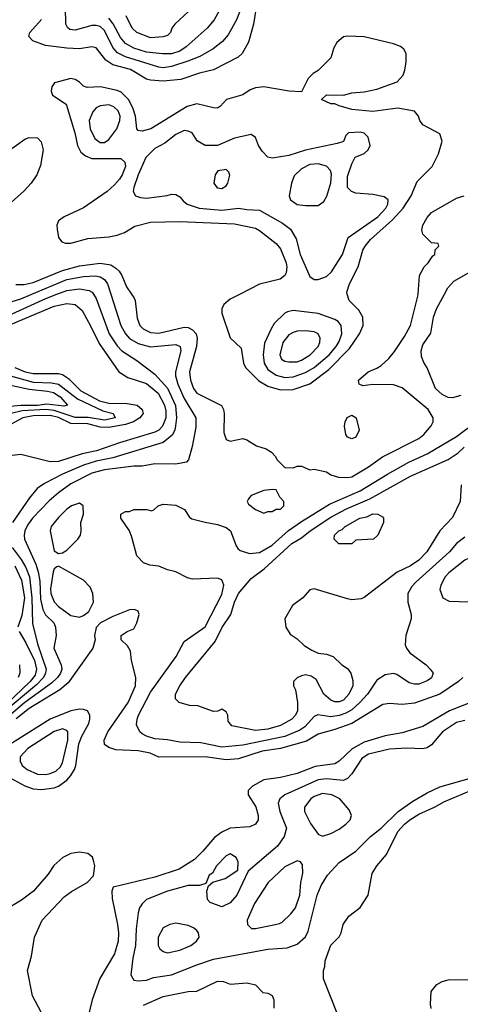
# Model space of a CAD drawing. Header units: inches. Extents: x 1793402 to 1900366, y 320852 to 470679.
# Tile 419 of 604: x 1846465 to 1848568, y 446609 to 451311. Entities that reach past the tile are written whole.
import ezdxf

# ---------------------------------------------------------------- set-up
doc = ezdxf.new("R2010")
doc.units = ezdxf.units.IN
doc.header["$MEASUREMENT"] = 0
doc.layers.add('B8444', color=7, linetype='Continuous')
doc.layers.add('B8445', color=7, linetype='Continuous')

msp = doc.modelspace()

# ---------------------------------------------------------------- linework, layer by layer
at = {"layer": 'B8444', "color": 4}
for points, elevation in [([(1845785.9, 450000), (1845790.4, 449950), (1845810, 449926.4), (1845850, 449910.3), (1845890, 449902.3), (1845930, 449905.2), (1846050, 449935.2), (1846090, 449940.2), (1846150, 449932.7), (1846230, 449901.5), (1846370, 449893.8), (1846430, 449906.5), (1846590, 449980.2), (1846643.1, 450000)], 408), ([(1845847.8, 450000), (1845850.3, 449990.3), (1845886.6, 449966.6), (1845930, 449958.9), (1846070, 449986.7), (1846110, 449989), (1846190, 449979.5), (1846270, 449950.4), (1846370, 449947), (1846470, 449978), (1846522.5, 450000)], 412), ([(1846900.4, 450000), (1846948.5, 449850), (1846970.3, 449810.3), (1846989.1, 449789.1), (1847030, 449764.9), (1847090, 449748.4), (1847210, 449760.5), (1847230.6, 449750), (1847234.4, 449730), (1847208.4, 449630), (1847208.5, 449610), (1847220.3, 449570), (1847250, 449502), (1847306, 449410), (1847305.4, 449365.4), (1847287.7, 449272.3), (1847271.1, 449208.9), (1847262, 449198), (1847210, 449189), (1847110, 449189.2), (1847050, 449179.3), (1847010, 449178.4), (1846870, 449160.5), (1846810, 449144.7), (1846710, 449093.6), (1846650, 449051.8), (1846606.4, 449013.6), (1846526, 448930), (1846502.5, 448897.5), (1846490.4, 448870), (1846486.4, 448850), (1846488.4, 448830), (1846541.7, 448710), (1846553.5, 448673.5), (1846560.8, 448630), (1846564.2, 448544.2), (1846574.9, 448494.9), (1846589.1, 448469.1), (1846627.7, 448430), (1846636.3, 448410), (1846639.1, 448370), (1846628, 448310), (1846663, 448230), (1846666, 448210), (1846660.4, 448190), (1846646.4, 448170), (1846617.3, 448142.7), (1846490, 448050.8), (1846424.9, 447995.1)], 412), ([(1846816.7, 450000), (1846830, 449978.8), (1846892.2, 449810), (1846930, 449753.4), (1846953.4, 449730), (1847023.9, 449683.9), (1847110, 449618), (1847171.1, 449551.1), (1847209.1, 449469.1), (1847213.4, 449410), (1847209, 449371), (1847204.9, 449350), (1847192.9, 449327.1), (1847150, 449291.6), (1846910, 449219.1), (1846830, 449202.7), (1846770, 449183.5), (1846670, 449140.5), (1846583.9, 449096.1), (1846548.5, 449071.5), (1846512.1, 449027.9), (1846430.4, 448910)], 408), ([(1846999, 450000), (1847010, 449984.7), (1847016.3, 449970), (1847025.3, 449885.3), (1847039.1, 449850), (1847054.7, 449834.7), (1847090, 449817.6), (1847130, 449813.7), (1847250, 449843.1), (1847270, 449840.4), (1847290.3, 449830.3), (1847308, 449810), (1847312.2, 449790), (1847308.5, 449750), (1847274.9, 449630), (1847280.3, 449590), (1847294.4, 449550), (1847310, 449528), (1847428.1, 449468.1), (1847437.3, 449450), (1847440.7, 449430), (1847439.8, 449339.8), (1847450, 449306), (1847470, 449298.8), (1847530.9, 449310.9), (1847550, 449304.7), (1847595.3, 449275.3), (1847642, 449262), (1847666.4, 449246.4), (1847685.4, 449225.4), (1847692, 449210), (1847730, 449172), (1847770, 449171.3), (1847790, 449178), (1847810, 449178), (1847850, 449162), (1847870, 449164.7), (1847930, 449151.3), (1847950, 449138), (1847986.4, 449126.4), (1848030, 449124), (1848050, 449127.7), (1848130, 449174.8), (1848197, 449223), (1848370, 449310.8), (1848394, 449330), (1848428.9, 449371.1), (1848438, 449390), (1848439, 449410), (1848414, 449450), (1848290, 449552.7), (1848250, 449566.6), (1848150.8, 449569.2), (1848103.1, 449563.1), (1848086, 449570), (1848082, 449590), (1848128.7, 449630), (1848170, 449646), (1848190, 449658.8), (1848226.5, 449693.5), (1848254.3, 449725.7), (1848302.3, 449797.7), (1848329.6, 449850), (1848366, 449990), (1848366.8, 450000)], 416), ([(1847517.1, 450000), (1847470, 449976), (1847438.8, 449950), (1847430.7, 449930), (1847430.6, 449910), (1847470, 449792), (1847522.8, 449742.8), (1847533.4, 449670), (1847542.8, 449650), (1847606.8, 449586.8), (1847650, 449560.3), (1847710, 449542.6), (1847770, 449544.2), (1847850, 449572), (1847940, 449640), (1848038.6, 449741.4), (1848087, 449810), (1848103.7, 449850), (1848102.7, 449890), (1848083.3, 449923.3), (1848037.2, 449970), (1848028.8, 450000)], 424), ([(1848570, 449516), (1848530, 449504.5), (1848510, 449506.6), (1848481, 449521), (1848449.7, 449549.7), (1848409.1, 449649.1), (1848393.6, 449673.6), (1848382.7, 449702.7), (1848381.2, 449730), (1848390, 449758), (1848426.8, 449813.2), (1848440.7, 449890), (1848454.5, 449930), (1848492.8, 450000)], 412), ([(1846430, 449857.7), (1846630, 449943.1), (1846690, 449955.8), (1846730.3, 449950.3), (1846762.8, 449922.8), (1846805.5, 449845.5), (1846843.8, 449763.8), (1846938.8, 449630), (1846982, 449602), (1847070, 449573.4), (1847126.8, 449526.8), (1847156.9, 449470), (1847163.4, 449443.4), (1847162, 449410), (1847147.4, 449370), (1847130, 449351.2), (1847110, 449340.4), (1846941, 449290), (1846831.9, 449251.9), (1846763, 449237), (1846650, 449201.6), (1846610, 449199.5), (1846470, 449234.5), (1846430, 449229.5)], 404), ([(1846442, 449650), (1846490.8, 449630), (1846530, 449620.9), (1846650, 449620.8), (1846670, 449616), (1846697.5, 449597.5), (1846757.7, 449537.7), (1846846.4, 449490), (1846890, 449479.2), (1846978.5, 449478.5), (1847026, 449470), (1847050.4, 449450), (1847053.7, 449430), (1847039.3, 449410), (1847008, 449390), (1846970, 449377.1), (1846890, 449363.7), (1846850, 449364.2), (1846790, 449381.1), (1846710, 449382.9), (1846650, 449410.6), (1846610, 449421.1), (1846530, 449419.4), (1846480.5, 449410), (1846390, 449360.7)], 396), ([(1846410, 449612.7), (1846530, 449579.3), (1846617.2, 449577.2), (1846650, 449570.3), (1846740.9, 449500.9), (1846862.2, 449442.2), (1846912, 449430), (1846921, 449410), (1846870, 449398.3), (1846791.8, 449411.8), (1846730, 449410.7), (1846630, 449444.9), (1846590, 449449.3), (1846477.5, 449442.5), (1846370, 449417.3)], 392), ([(1846430, 449564.7), (1846510, 449545.8), (1846597.6, 449537.6), (1846627.3, 449530), (1846657.6, 449510), (1846694, 449470), (1846675.1, 449464.9), (1846595.5, 449475.5), (1846550, 449468.7), (1846470, 449468.5), (1846350, 449458)], 388), ([(1848590, 448839.3), (1848550.4, 448809.6), (1848516.3, 448770), (1848355.1, 448624.9), (1848336.1, 448603.9), (1848317.3, 448570), (1848317.3, 448530), (1848334, 448470), (1848334, 448450), (1848307.3, 448370), (1848305.2, 448325.2), (1848310.8, 448310), (1848327.9, 448287.9), (1848404.7, 448230), (1848424.7, 448210), (1848438, 448190), (1848430, 448168.7), (1848410, 448154), (1848370, 448137.2), (1848350, 448137.2), (1848324.1, 448144.1), (1848264.7, 448184.7), (1848250, 448189), (1848210, 448182.7), (1848170, 448157.2), (1848125.5, 448090), (1848089, 448051), (1848050, 448015.1), (1848021.1, 447998.9), (1847990, 447988.2), (1847950, 447982.4), (1847888.4, 447991.6), (1847870, 447983.7), (1847825.5, 447934.5), (1847802.6, 447917.4), (1847730, 447888.4), (1847530, 447846.9), (1847430, 447837.4), (1847330, 447858), (1847230, 447860.7), (1847170, 447872), (1847110, 447876.2), (1847070, 447889.4), (1847050, 447901.2), (1847039, 447910), (1847023.2, 447943.2), (1847025.2, 447970), (1847032.7, 447990), (1847090, 448098.8), (1847212.7, 448270), (1847250, 448342), (1847350, 448411), (1847430, 448566), (1847439.3, 448610), (1847430, 448635.3), (1847410, 448644), (1847290, 448639), (1847265.6, 448645.6), (1847210, 448674), (1847170, 448684), (1847130, 448701.2), (1847085.6, 448705.6), (1847056.5, 448716.5), (1847024, 448750), (1847000.2, 448840.2), (1846988.7, 448870), (1846948, 448930), (1846948, 448950), (1846970, 448962), (1846990, 448962), (1847010, 448971.3), (1847071.3, 448971.3), (1847094.6, 448965.4), (1847106, 448970), (1847126, 448990), (1847150, 448998), (1847210, 448992), (1847251.1, 448971.1), (1847275.3, 448935.3), (1847287.5, 448927.5), (1847350.6, 448910.6), (1847410, 448900.7), (1847450, 448886), (1847470.8, 448870), (1847498.5, 448798.5), (1847505.5, 448785.5), (1847516.8, 448776.8), (1847562.5, 448762.5), (1847610, 448766), (1847670, 448801.3), (1847748.7, 448871.3), (1847810, 448914.9), (1847943.3, 448996.7), (1848090, 449061.1), (1848219.8, 449140.2), (1848322.9, 449197.1), (1848410, 449238.4), (1848550, 449320.4), (1848650, 449395.5)], 412), ([(1848572, 449090), (1848567.3, 449010), (1848530, 448934), (1848470.7, 448870), (1848407.7, 448770), (1848370, 448729.6), (1848330, 448702.9), (1848266.9, 448673.1), (1848110, 448552.3), (1848094.2, 448545.8), (1848050, 448540.7), (1848030, 448544.5), (1847870, 448593.2), (1847850, 448589), (1847816, 448550), (1847766.6, 448513.4), (1847730.8, 448450), (1847736, 448410), (1847756.3, 448376.3), (1847790, 448354), (1847823, 448323), (1847859.8, 448299.8), (1847890, 448286), (1847930, 448281), (1847962, 448270), (1848002, 448230), (1848030, 448212), (1848046, 448190), (1848054.9, 448154.9), (1848054.9, 448130), (1848036.4, 448090), (1848010, 448062), (1847990, 448054), (1847970, 448054), (1847950, 448062), (1847917.2, 448090), (1847880.4, 448160.4), (1847856.4, 448176.4), (1847830, 448182), (1847810, 448178), (1847790, 448168), (1847772, 448150), (1847772, 448130), (1847782, 448110), (1847790.6, 448050.6), (1847790.4, 448010), (1847782, 447990), (1847764, 447970), (1847710, 447940.5), (1847650, 447923.1), (1847590, 447916.9), (1847478, 447938), (1847460.4, 447960.4), (1847458, 447990), (1847450, 448006), (1847430, 448018), (1847411.6, 448008.4), (1847390, 448008), (1847314.6, 448034.6), (1847276.4, 448036.4), (1847226, 448050), (1847208.4, 448068.4), (1847208.7, 448090), (1847229, 448130), (1847257.2, 448170), (1847398.3, 448341.7), (1847430, 448406), (1847472.7, 448470), (1847489.6, 448530), (1847509.7, 448570.3), (1847570, 448642.8), (1847632.2, 448687.8), (1847764.5, 448810), (1847810, 448836.4), (1847852, 448870), (1847950, 448934.9), (1848025.2, 448974.8), (1848136.6, 449023.4), (1848330, 449130.4), (1848509.6, 449210.4), (1848558, 449242), (1848586.6, 449270)], 408), ([(1846428.7, 448790), (1846472.6, 448732.6), (1846495.1, 448695.1), (1846511.5, 448650), (1846523.5, 448550), (1846527, 448427), (1846550.3, 448330), (1846591.8, 448210), (1846588.9, 448190), (1846579, 448170), (1846545, 448135), (1846382.1, 447997.9)], 408), ([(1846442.6, 448702.6), (1846473.9, 448633.9), (1846487.5, 448550), (1846475.1, 448464.9), (1846457, 448410)], 404), ([(1848580.5, 448170), (1848559.1, 448150), (1848470, 448089.8), (1848350, 448046.3), (1848290, 448040.5), (1848230, 448045.6), (1848198.8, 448041.2), (1848050, 447949.7), (1847970, 447921.1), (1847890, 447899.6), (1847833.7, 447866.3), (1847710, 447831), (1847622.6, 447817.4), (1847510, 447781.3), (1847450, 447776.3), (1847350, 447791.2), (1847130, 447789.5), (1847088, 447808), (1847030, 447819.6), (1846924.8, 447824.8), (1846890, 447835.1), (1846869.7, 447849.7), (1846867.8, 447870), (1846885.1, 447910), (1846982.4, 448050), (1847017.6, 448130), (1847019.5, 448170), (1846999.3, 448250), (1846994.6, 448294.6), (1846980.4, 448320.4), (1846948.7, 448350), (1846948.7, 448370), (1846978, 448390), (1847010, 448402), (1847024, 448430), (1847035.3, 448470), (1847030, 448486), (1847013.6, 448493.6), (1846990, 448493.2), (1846910, 448461.2), (1846851.3, 448430), (1846830.9, 448409.1), (1846822.8, 448370), (1846826, 448350), (1846814.8, 448310), (1846696.4, 448143.6), (1846657.1, 448110), (1846510, 448022.3), (1846448.2, 447971.8)], 416), ([(1846462, 448390), (1846495.1, 448335.1), (1846536.5, 448250), (1846545.4, 448210), (1846538.9, 448181.1), (1846515.8, 448150), (1846400, 448040)], 404), ([(1846463.8, 448230), (1846466, 448190), (1846457.4, 448170)], 396), ([(1848690, 448079.5), (1848516.3, 448010), (1848390, 447936.3), (1848290, 447906), (1848210, 447891.5), (1848110, 447861.3), (1848051.3, 447828.7), (1847990, 447769.3), (1847970, 447757), (1847874.7, 447745.3), (1847790, 447711.8), (1847710, 447692.3), (1847630, 447680.7), (1847576, 447650), (1847556, 447630), (1847556, 447610), (1847592.1, 447552.1), (1847604, 447510), (1847602.8, 447490), (1847590, 447469), (1847564, 447456), (1847470, 447449.6), (1847430, 447431.8), (1847394.4, 447405.6), (1847339.9, 447340.1), (1847299.9, 447300.1), (1847226, 447254), (1847110, 447216.9), (1846911.6, 447168.4), (1846904.7, 447150), (1846906.4, 447113.6), (1846932.7, 446990), (1846937.1, 446950), (1846934.9, 446910), (1846918, 446850), (1846848.3, 446731.7), (1846810.8, 446630), (1846792, 446550)], 424), ([(1848590, 447963.7), (1848550, 447954), (1848482.8, 447910), (1848430, 447848.7), (1848410, 447834), (1848390, 447829), (1848312.1, 447832.1), (1848230, 447827.6), (1848130, 447804.2), (1848097.7, 447782.3), (1848050, 447709.2), (1848030, 447686.6), (1848010, 447678.4), (1847930, 447686.3), (1847890, 447681.3), (1847730.8, 447610), (1847707.3, 447590), (1847699.1, 447570), (1847706, 447530), (1847739.1, 447450), (1847727.3, 447410), (1847695.6, 447364.4), (1847556, 447244), (1847501, 447130), (1847470, 447094), (1847430, 447074), (1847374.6, 447094.6), (1847362, 447110), (1847358, 447150), (1847366, 447174), (1847387.3, 447192.7), (1847446, 447210), (1847506, 447250), (1847508, 447290), (1847498, 447310), (1847470, 447328), (1847450, 447318), (1847404.7, 447270), (1847384.7, 447235.3), (1847370, 447226), (1847354, 447186), (1847323.6, 447176.4), (1847270, 447176), (1847170, 447149.3), (1847070.6, 447109.4), (1847050, 447089), (1847037.3, 447070), (1847030, 447046), (1847020.5, 446970), (1847018.4, 446890), (1847005.5, 446830), (1846996, 446750), (1847010, 446724.7), (1847030, 446721), (1847070, 446724.9), (1847103.3, 446736.7), (1847190, 446750.4), (1847310, 446798), (1847390, 446823.8), (1847650, 446873), (1847741.2, 446878.8), (1847790, 446896), (1847829.5, 446930.5), (1847842.5, 446957.5), (1847885.1, 447130), (1847904.4, 447175.6), (1847933.8, 447226.2), (1847990, 447286.8), (1848070, 447340.7), (1848139.3, 447410), (1848190, 447450.5), (1848271, 447529), (1848341.5, 447578.6), (1848410, 447619.1), (1848470, 447648), (1848610, 447687.2)], 428), ([(1847981.5, 446561.5), (1847915.3, 446730), (1847915.3, 446770), (1847922, 446790), (1847923.1, 446816.9), (1847950, 446892), (1847990, 446932), (1847999, 446950), (1848008.7, 446990), (1848035.3, 447030), (1848090, 447072), (1848128.7, 447130), (1848146.8, 447233.2), (1848169.2, 447270), (1848215.9, 447324.1), (1848270, 447434), (1848302, 447470), (1848326.6, 447490), (1848370, 447516.4), (1848448.2, 447551.8), (1848490, 447575.8), (1848610, 447627)], 424), ([(1846570, 446568.7), (1846526.6, 446650), (1846502.7, 446770), (1846521.5, 446838.5), (1846535.1, 446930), (1846573.2, 447010), (1846677.5, 447122.5), (1846712.5, 447147.5), (1846788, 447190), (1846818, 447222), (1846824, 447270), (1846819, 447290), (1846812, 447312), (1846790, 447329), (1846750, 447336), (1846710, 447329.2), (1846671.3, 447310), (1846628.1, 447271.9), (1846601, 447230), (1846530.7, 447149.3), (1846473.7, 447106.3), (1846390, 447055.3)], 424), ([(1847055.3, 446604.7), (1847150, 446645.5), (1847270, 446670.7), (1847310, 446671), (1847410, 446718.8), (1847437.3, 446717.3), (1847470, 446704.7), (1847550.8, 446710.8), (1847590, 446702), (1847626, 446666), (1847650, 446662), (1847670.9, 446650.9), (1847678, 446630), (1847678, 446590)], 424), ([(1848429.5, 446589.5), (1848426, 446610), (1848429, 446670), (1848456.5, 446703.5), (1848482, 446718), (1848510, 446726), (1848610, 446727.3), (1848730, 446714.8), (1848830, 446716), (1848866.4, 446706.4), (1848890.8, 446690.8), (1848916, 446650), (1848911, 446590)], 416)]:
    msp.add_lwpolyline(points, dxfattribs=dict(at, elevation=elevation))
for points, elevation in [([(1847770, 449922), (1847743.6, 449916.4), (1847730, 449908.7), (1847680.4, 449859.6), (1847664.9, 449835.1), (1847634.2, 449765.8), (1847626.4, 449710), (1847632.4, 449670), (1847650, 449640.5), (1847690, 449614), (1847730, 449602), (1847770, 449605.7), (1847830, 449625.7), (1847870, 449650.3), (1847941.6, 449710), (1847975.1, 449750), (1847990, 449774.8), (1848002.9, 449810), (1847999.5, 449850), (1847985.2, 449870), (1847970, 449879.5), (1847890, 449907)], 428), ([(1847830, 449825.1), (1847790, 449822.9), (1847770, 449817), (1847750, 449806), (1847720.5, 449770), (1847706, 449710), (1847714.8, 449690), (1847730, 449680.5), (1847750, 449676.4), (1847790, 449677.6), (1847810, 449684.4), (1847852, 449710), (1847889.4, 449750), (1847898, 449770), (1847899.3, 449790), (1847889, 449810), (1847870, 449820.9)], 432), ([(1848050, 449308.7), (1848030, 449318), (1848022, 449330), (1848015.3, 449370), (1848018, 449390), (1848028.4, 449411.6), (1848050, 449422), (1848071.3, 449410), (1848084.7, 449350), (1848070, 449318)], 416), ([(1847670, 449068), (1847630, 449062), (1847570, 449038), (1847556.9, 449023.1), (1847551.3, 449010), (1847556.9, 448996.9), (1847590, 448971.3), (1847630, 448954), (1847650, 448962), (1847670, 448962), (1847690, 448974), (1847710, 448974), (1847726, 448990), (1847726, 449010), (1847706, 449030), (1847690, 449066)], 416), ([(1846750, 449002), (1846712, 448990), (1846690, 448973.2), (1846650, 448933.2), (1846616, 448890), (1846611, 448870), (1846630, 448774), (1846650, 448762), (1846670, 448764.7), (1846690, 448778), (1846742, 448830), (1846755.3, 448850), (1846759, 448870), (1846757.2, 448910), (1846769, 448950), (1846768.7, 448988.7)], 416), ([(1848050, 448808), (1847988.4, 448808.4), (1847966, 448830), (1847968, 448850), (1847988, 448870), (1848004, 448876), (1848018, 448890), (1848088.7, 448930), (1848122.7, 448937.3), (1848150.9, 448950.9), (1848174, 448950), (1848196.9, 448936.9), (1848202, 448930), (1848202, 448910), (1848174, 448850), (1848154, 448830), (1848070, 448826)], 404), ([(1848630, 448739.5), (1848610, 448739.5), (1848590, 448729.5), (1848513.4, 448670), (1848496.3, 448650), (1848474.8, 448610), (1848471, 448590), (1848484.7, 448550), (1848514.4, 448534.4), (1848610, 448530.4), (1848650, 448535.5), (1848670, 448543), (1848750, 448578.8), (1848870, 448591), (1848908, 448610), (1848908, 448630), (1848884.7, 448644.7), (1848866, 448650), (1848830, 448654.5), (1848770, 448649), (1848732.9, 448652.9), (1848710, 448669), (1848676, 448710), (1848650, 448732)], 416), ([(1846650, 448702), (1846642, 448698), (1846630, 448688), (1846625.2, 448674.8), (1846612.3, 448592.3), (1846614, 448570), (1846630, 448530.8), (1846650, 448508.2), (1846710, 448464.9), (1846750, 448457.3), (1846770, 448466), (1846795.9, 448484.1), (1846817, 448530), (1846814, 448570), (1846801, 448601), (1846770, 448635.1)], 416), ([(1846750, 448017.6), (1846710, 448009.7), (1846610, 447971.2), (1846387.3, 447830), (1846338.8, 447790), (1846326, 447770), (1846331, 447750), (1846348.3, 447728.3), (1846490, 447652.4), (1846530, 447638.4), (1846570, 447634.4), (1846630, 447642.4), (1846650, 447650.4), (1846690, 447679.3), (1846710, 447702), (1846726, 447730), (1846732.8, 447750), (1846746.9, 447853.1), (1846761.1, 447890), (1846794.7, 447950), (1846799.6, 447970), (1846799.5, 447990), (1846788.7, 448010), (1846770, 448017)], 424), ([(1846670, 447923.7), (1846630, 447911.6), (1846504, 447830), (1846467.7, 447790), (1846467.7, 447770), (1846477.3, 447750), (1846500.7, 447730), (1846550, 447708.5), (1846590, 447706.7), (1846610, 447710.4), (1846637, 447723), (1846657.8, 447742.2), (1846670, 447762.8), (1846694.7, 447870), (1846695.1, 447910), (1846690, 447917.2)], 428), ([(1847910, 447615.1), (1847870, 447602), (1847854, 447590), (1847824, 447550), (1847824, 447530), (1847852.8, 447472.8), (1847890, 447422), (1847910, 447412), (1847950, 447424.7), (1847990, 447446), (1848022, 447470), (1848042, 447490), (1848048, 447510), (1848038, 447538), (1847993.2, 447590), (1847955.3, 447610)], 432), ([(1847790, 447294), (1847730, 447265.2), (1847650.7, 447190), (1847585.5, 447090), (1847551.3, 447010), (1847552, 446990), (1847571.6, 446971.6), (1847591.3, 446971.3), (1847670, 446987.7), (1847705.4, 446994.6), (1847718.3, 447001.7), (1847759.3, 447040.7), (1847780.9, 447070), (1847802.9, 447130), (1847807, 447190), (1847816, 447236), (1847814.6, 447274.6), (1847806, 447290)], 432), ([(1847210, 446996), (1847182, 446990), (1847150, 446974), (1847126.8, 446930), (1847126.8, 446890), (1847134.4, 446874.4), (1847150, 446861), (1847170, 446854.8), (1847230, 446867.3), (1847282, 446890), (1847308.7, 446910), (1847322, 446930), (1847319, 446950), (1847310, 446962), (1847294.8, 446974.8), (1847270, 446985.2)], 432)]:
    msp.add_lwpolyline(points, close=True, dxfattribs=dict(at, elevation=elevation))
at = {"layer": 'B8445', "color": 4}
for points, elevation in [([(1847524.7, 451375.3), (1847500.5, 451310), (1847460.9, 451239.1), (1847433.8, 451206.2), (1847388.5, 451171.5), (1847324.4, 451135.6), (1847267.9, 451112.1), (1847190, 451087.8), (1847150, 451081.3), (1847130, 451084.2), (1846970, 451134), (1846932.1, 451152.1), (1846910, 451178), (1846870, 451259.5), (1846850, 451277.6), (1846830, 451283.6), (1846810, 451282.9), (1846730, 451261.2), (1846704.1, 451264.1), (1846692.9, 451272.9), (1846685.2, 451290), (1846684.5, 451370)], 412), ([(1847434.4, 451385.6), (1847393.4, 451310), (1847360.7, 451270), (1847259.3, 451180.7), (1847230, 451160.5), (1847190, 451148.4), (1847147, 451147), (1847070, 451156), (1847010, 451175.1), (1846970, 451196.9), (1846945.8, 451225.8), (1846910.8, 451290.8), (1846890, 451318.7)], 408), ([(1847590.4, 451350), (1847580.5, 451290), (1847557.1, 451202.9), (1847526.8, 451150), (1847508.1, 451131.9), (1847390, 451071.8), (1847323.9, 451056.1), (1847234.4, 451025.6), (1847150, 451017.4), (1847090, 451021.6), (1847070, 451027.3), (1846993.6, 451073.6), (1846910, 451095.8), (1846877, 451117), (1846830, 451176), (1846810, 451180.9), (1846750, 451171.5), (1846690, 451174.7), (1846587.7, 451187.7), (1846528, 451210), (1846508.7, 451230), (1846514, 451250), (1846570, 451311.3)], 416), ([(1847271.3, 451350), (1847206, 451290), (1847191, 451270), (1847184.7, 451250), (1847170, 451235.3), (1847150, 451229.2), (1847090, 451223.7), (1847024, 451250), (1847001.2, 451270), (1846973.2, 451330)], 404), ([(1848028.8, 450000), (1848026, 450010), (1848039.5, 450050), (1848080.7, 450130), (1848103.6, 450210), (1848113.6, 450230), (1848139.5, 450260.5), (1848244.9, 450355.1), (1848294.7, 450410), (1848333.3, 450470), (1848361.6, 450538.4), (1848433.2, 450610), (1848464, 450670), (1848482, 450730), (1848470, 450766), (1848389.3, 450809.3), (1848375.3, 450830), (1848368.7, 450850), (1848350, 450874), (1848270, 450889), (1848150, 450872.7), (1848050, 450882.7), (1847990, 450899), (1847970, 450908.7), (1847950, 450908.7), (1847906, 450930), (1847930, 450952), (1848010, 450951), (1848050, 450961), (1848110, 450966), (1848170, 450978.8), (1848266.3, 451013.7), (1848294.8, 451045.2), (1848302.7, 451070), (1848309.2, 451110), (1848309.2, 451150), (1848299, 451170), (1848283.2, 451183.2), (1848250, 451196), (1848110, 451229.3), (1848030, 451232.7), (1848010, 451229), (1847978, 451202), (1847964, 451176), (1847950, 451128.7), (1847890, 451068), (1847866.4, 451053.6), (1847842, 451030), (1847810, 450966), (1847751, 450969), (1847630, 450989.6), (1847590, 450986), (1847564.4, 450975.6), (1847530, 450952.3), (1847452, 450930), (1847422.8, 450897.2), (1847410, 450889), (1847390, 450889.2), (1847310, 450909.6), (1847264.4, 450895.6), (1847091, 450790), (1847050, 450779), (1847030, 450782), (1847024, 450790), (1847017.6, 450850), (1847005.1, 450890), (1846984.2, 450930), (1846950, 450964.2), (1846930, 450973), (1846850.5, 450989.5), (1846786.8, 450986.8), (1846770, 450993.2), (1846750, 451013.2), (1846730, 451025.2), (1846710, 451029.2), (1846632, 451010), (1846618, 450990), (1846616, 450970), (1846621, 450950), (1846687.3, 450907.3), (1846728.4, 450770), (1846740.4, 450710), (1846757.7, 450677.7), (1846779.9, 450659.9), (1846810, 450648.7), (1846948, 450648), (1846967.3, 450630), (1846970.4, 450610.4), (1846954.9, 450570), (1846941.6, 450550), (1846918.2, 450521.8), (1846883, 450490), (1846770, 450412), (1846678, 450370), (1846651, 450350), (1846642.8, 450330), (1846644, 450310), (1846650.7, 450270.7), (1846666, 450250), (1846683.8, 450243.8), (1846710, 450243.8), (1846790, 450266.4), (1846890, 450274.4), (1846930, 450282.4), (1846964.9, 450295.1), (1847014.9, 450325.1), (1847090, 450344.4), (1847230, 450347), (1847490, 450336.4), (1847590, 450314.9), (1847610, 450304.9), (1847690, 450242.8), (1847710, 450216), (1847736.4, 450150), (1847740.4, 450130), (1847737.3, 450102.7), (1847730.3, 450089.7), (1847708.5, 450071.5), (1847610, 450047.3), (1847517.1, 450000)], 424), ([(1848366.8, 450000), (1848374, 450090), (1848395.3, 450130), (1848415.3, 450150), (1848436.4, 450183.6), (1848446, 450190), (1848448, 450212), (1848466, 450230), (1848462, 450242), (1848430, 450246), (1848390, 450286), (1848385.2, 450305.2), (1848389.1, 450329.1), (1848410, 450366), (1848430, 450390.6), (1848550, 450458.8), (1848586, 450470)], 416), ([(1846446.6, 450046.6), (1846486.7, 450046.7), (1846530, 450056), (1846670, 450112.7), (1846750, 450135.6), (1846850, 450148.8), (1846899.6, 450139.6), (1846924.8, 450124.8), (1846939.3, 450110), (1846952.4, 450090), (1846974.4, 450034.4), (1846999, 450000)], 416), ([(1848492.8, 450000), (1848509.2, 450030), (1848537.5, 450062.5), (1848630, 450114.8)], 412), ([(1846522.5, 450000), (1846690, 450070.2), (1846770, 450084.6), (1846827.1, 450087.1), (1846850, 450082.4), (1846870.3, 450070.3), (1846884.4, 450050), (1846900.4, 450000)], 412), ([(1846643.1, 450000), (1846690, 450017.4), (1846750, 450025.3), (1846797.4, 450017.4), (1846810.5, 450010), (1846816.7, 450000)], 408)]:
    msp.add_lwpolyline(points, dxfattribs=dict(at, elevation=elevation))
for points, elevation in [([(1846890, 450904.5), (1846850, 450899.5), (1846830, 450889.2), (1846814, 450870), (1846797.3, 450830), (1846802, 450790), (1846824.1, 450744.1), (1846850, 450724), (1846870, 450724.9), (1846890, 450738.8), (1846929.4, 450790), (1846942.9, 450830), (1846945.1, 450850), (1846935.6, 450875.6), (1846914.5, 450894.5)], 428), ([(1847250, 450781.2), (1847210, 450762.7), (1847158.4, 450721.6), (1847110, 450695.1), (1847067.1, 450652.9), (1847030.4, 450570), (1847010.6, 450510), (1847006.8, 450490), (1847018, 450470), (1847041.1, 450461.1), (1847070, 450458), (1847169.5, 450470.5), (1847190, 450477.3), (1847210, 450476), (1847230, 450464.7), (1847245.2, 450445.2), (1847264.7, 450430), (1847322, 450410), (1847430, 450401.3), (1847510, 450410.5), (1847550, 450403.8), (1847610, 450402), (1847719.9, 450339.9), (1847757.3, 450310), (1847784.4, 450264.4), (1847803.8, 450190), (1847850, 450084.7), (1847870.9, 450070.9), (1847890, 450070.8), (1847930, 450084), (1847953.8, 450106.2), (1848005.2, 450190), (1848033.2, 450270), (1848174.5, 450370), (1848212, 450410), (1848222.7, 450430), (1848224, 450450), (1848204.1, 450464.1), (1848150, 450476.2), (1848070, 450482), (1848049, 450490), (1848029.5, 450510), (1848030, 450562), (1848050, 450622), (1848066, 450654), (1848110, 450672), (1848128, 450690), (1848138, 450710), (1848128.7, 450750), (1848110, 450768.7), (1848090, 450774), (1848034, 450770), (1848022, 450758), (1848010.9, 450729.1), (1847981, 450719), (1847830, 450687.8), (1847750, 450661.6), (1847670, 450649.2), (1847650, 450654), (1847622.5, 450682.5), (1847605.2, 450710), (1847590, 450748), (1847570, 450762), (1847490, 450745.2), (1847410, 450709.5), (1847350, 450709.3), (1847312.5, 450732.5), (1847288, 450770), (1847270, 450779)], 428), ([(1846310, 450353.2), (1846255.5, 450364.5), (1846230, 450373.3), (1846208, 450388), (1846194.3, 450410), (1846192.6, 450430), (1846210, 450483), (1846248.3, 450531.7), (1846410, 450682.6), (1846490, 450739.5), (1846510, 450748.2), (1846550, 450747.3), (1846568.3, 450728.3), (1846577.1, 450690), (1846565.2, 450614.8), (1846547.7, 450570), (1846519.3, 450530), (1846485.9, 450494.1), (1846330, 450355.3)], 416), ([(1847890, 450622.9), (1847850, 450619.6), (1847810, 450598), (1847774.9, 450565.1), (1847762, 450530), (1847751, 450470), (1847758, 450450), (1847790, 450427.7), (1847830, 450423), (1847890, 450424), (1847917, 450443), (1847931.6, 450468.4), (1847950, 450532), (1847953.1, 450573.1), (1847949.3, 450590), (1847930, 450612)], 432), ([(1847450, 450595.3), (1847411.1, 450588.9), (1847398, 450570), (1847391.3, 450530), (1847407.5, 450507.5), (1847430, 450504.7), (1847450, 450518), (1847459, 450530), (1847468.4, 450568.4), (1847463.1, 450583.1)], 432)]:
    msp.add_lwpolyline(points, close=True, dxfattribs=dict(at, elevation=elevation))

doc.saveas('drawing.dxf')
